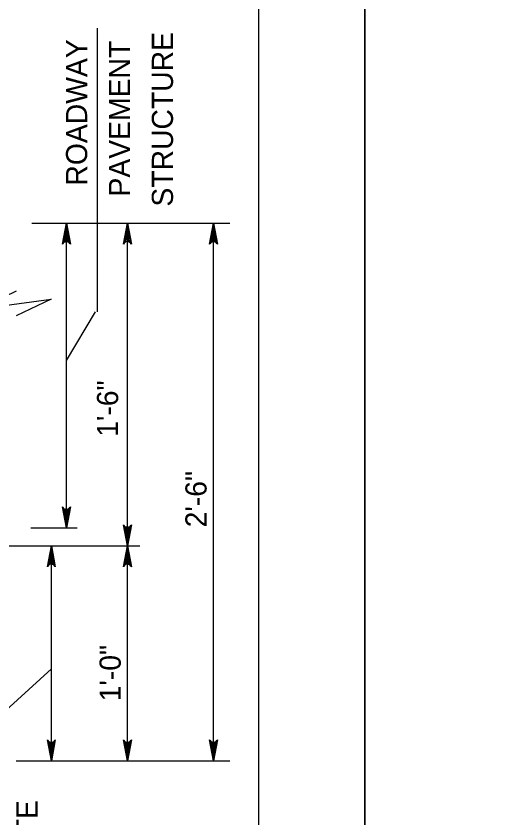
# Model space of a CAD drawing. Extents: x 636530 to 644067, y 294168 to 299122.
# Drawn here: x 641480.4 to 641549.3, y 296363.8 to 296477.5 of the extents above; entities that cross this region are included whole.
import ezdxf

# ---------------------------------------------------------------- set-up
doc = ezdxf.new("R2010")
doc.units = 0
doc.layers.add('1', color=7, linetype='Continuous')
doc.layers.add('PLT-BNDY', color=7, linetype='Continuous')

msp = doc.modelspace()

# ---------------------------------------------------------------- linework, layer by layer
at = {"layer": '1'}
for p, q in [((641514.78, 295965.48), (641514.78, 296529.48)), ((641491.94, 296435.56), (641491.94, 296475.73)), ((641482.67, 296448.12), (641510.66, 296448.12)), ((641487.55, 296404.94), (641487.55, 296448.12)), ((641496.18, 296402.4), (641496.18, 296448.12)), ((641508.37, 296371.92), (641508.37, 296448.12)), ((641487.55, 296428.63), (641491.67, 296435.56)), ((641482.51, 296404.94), (641489.07, 296404.94)), ((641408.44, 296402.4), (641497.95, 296402.4)), ((641485.42, 296371.92), (641485.42, 296402.4)), ((641496.18, 296371.92), (641496.18, 296402.4)), ((641479, 296379.11), (641485.42, 296384.97)), ((641480.42, 296371.92), (641510.66, 296371.92))]:
    msp.add_line(p, q, dxfattribs=at)
for points in [[(641487.55, 296448.12), (641488.11, 296445.14), (641488.03, 296445.25), (641487.95, 296445.37), (641487.85, 296445.43), (641487.75, 296445.49), (641487.65, 296445.5), (641487.55, 296445.52), (641487.45, 296445.5), (641487.35, 296445.49), (641487.25, 296445.43), (641487.15, 296445.37), (641487.07, 296445.25), (641486.99, 296445.14), (641487.55, 296448.12), (641487.07, 296445.25), (641487.15, 296445.37), (641487.55, 296448.12), (641487.25, 296445.43), (641487.35, 296445.49), (641487.55, 296448.12), (641487.45, 296445.5), (641487.55, 296445.52), (641487.55, 296448.12), (641487.65, 296445.5), (641487.75, 296445.49), (641487.55, 296448.12), (641487.85, 296445.43), (641487.95, 296445.37), (641487.55, 296448.12), (641488.03, 296445.25)], [(641496.18, 296448.12), (641496.74, 296445.14), (641496.58, 296445.37), (641496.38, 296445.49), (641496.18, 296445.52), (641495.98, 296445.49), (641495.78, 296445.37), (641495.62, 296445.14), (641496.18, 296448.12), (641495.78, 296445.37), (641495.98, 296445.49), (641496.18, 296448.12), (641496.18, 296445.52), (641496.38, 296445.49), (641496.18, 296448.12), (641496.58, 296445.37)], [(641508.37, 296448.12), (641508.93, 296445.14), (641508.85, 296445.25), (641508.77, 296445.37), (641508.67, 296445.43), (641508.57, 296445.49), (641508.47, 296445.5), (641508.37, 296445.52), (641508.27, 296445.5), (641508.17, 296445.49), (641508.07, 296445.43), (641507.97, 296445.37), (641507.89, 296445.25), (641507.81, 296445.14), (641508.37, 296448.12), (641507.89, 296445.25), (641507.97, 296445.37), (641508.37, 296448.12), (641508.07, 296445.43), (641508.17, 296445.49), (641508.37, 296448.12), (641508.27, 296445.5), (641508.37, 296445.52), (641508.37, 296448.12), (641508.47, 296445.5), (641508.57, 296445.49), (641508.37, 296448.12), (641508.67, 296445.43), (641508.77, 296445.37), (641508.37, 296448.12), (641508.85, 296445.25)], [(641480.42, 296438.49), (641475.23, 296435.96), (641485.38, 296437.34), (641480.42, 296434.97)], [(641487.55, 296404.94), (641486.99, 296407.92), (641487.07, 296407.81), (641487.15, 296407.69), (641487.25, 296407.63), (641487.35, 296407.57), (641487.45, 296407.56), (641487.55, 296407.54), (641487.65, 296407.56), (641487.75, 296407.57), (641487.85, 296407.63), (641487.95, 296407.69), (641488.03, 296407.81), (641488.11, 296407.92), (641487.55, 296404.94), (641488.03, 296407.81), (641487.95, 296407.69), (641487.55, 296404.94), (641487.85, 296407.63), (641487.75, 296407.57), (641487.55, 296404.94), (641487.65, 296407.56), (641487.55, 296407.54), (641487.55, 296404.94), (641487.45, 296407.56), (641487.35, 296407.57), (641487.55, 296404.94), (641487.25, 296407.63), (641487.15, 296407.69), (641487.55, 296404.94), (641487.07, 296407.81)], [(641496.18, 296402.4), (641495.62, 296405.38), (641495.7, 296405.27), (641495.78, 296405.15), (641495.88, 296405.1), (641495.98, 296405.04), (641496.08, 296405.02), (641496.18, 296405), (641496.28, 296405.02), (641496.38, 296405.04), (641496.48, 296405.1), (641496.58, 296405.15), (641496.66, 296405.27), (641496.74, 296405.38), (641496.18, 296402.4), (641496.66, 296405.27), (641496.58, 296405.15), (641496.18, 296402.4), (641496.48, 296405.1), (641496.38, 296405.04), (641496.18, 296402.4), (641496.28, 296405.02), (641496.18, 296405), (641496.18, 296402.4), (641496.08, 296405.02), (641495.98, 296405.04), (641496.18, 296402.4), (641495.88, 296405.1), (641495.78, 296405.15), (641496.18, 296402.4), (641495.7, 296405.27)], [(641485.42, 296402.4), (641485.98, 296399.42), (641485.9, 296399.53), (641485.82, 296399.65), (641485.72, 296399.71), (641485.62, 296399.77), (641485.52, 296399.78), (641485.42, 296399.8), (641485.32, 296399.78), (641485.22, 296399.77), (641485.12, 296399.71), (641485.02, 296399.65), (641484.94, 296399.53), (641484.86, 296399.42), (641485.42, 296402.4), (641484.94, 296399.53), (641485.02, 296399.65), (641485.42, 296402.4), (641485.12, 296399.71), (641485.22, 296399.77), (641485.42, 296402.4), (641485.32, 296399.78), (641485.42, 296399.8), (641485.42, 296402.4), (641485.52, 296399.78), (641485.62, 296399.77), (641485.42, 296402.4), (641485.72, 296399.71), (641485.82, 296399.65), (641485.42, 296402.4), (641485.9, 296399.53)], [(641496.18, 296402.4), (641496.74, 296399.42), (641496.66, 296399.53), (641496.58, 296399.65), (641496.48, 296399.71), (641496.38, 296399.77), (641496.28, 296399.78), (641496.18, 296399.8), (641496.08, 296399.78), (641495.98, 296399.77), (641495.88, 296399.71), (641495.78, 296399.65), (641495.7, 296399.53), (641495.62, 296399.42), (641496.18, 296402.4), (641495.7, 296399.53), (641495.78, 296399.65), (641496.18, 296402.4), (641495.88, 296399.71), (641495.98, 296399.77), (641496.18, 296402.4), (641496.08, 296399.78), (641496.18, 296399.8), (641496.18, 296402.4), (641496.28, 296399.78), (641496.38, 296399.77), (641496.18, 296402.4), (641496.48, 296399.71), (641496.58, 296399.65), (641496.18, 296402.4), (641496.66, 296399.53)], [(641485.42, 296371.92), (641484.86, 296374.9), (641484.94, 296374.79), (641485.02, 296374.67), (641485.12, 296374.62), (641485.22, 296374.56), (641485.32, 296374.54), (641485.42, 296374.52), (641485.52, 296374.54), (641485.62, 296374.56), (641485.72, 296374.62), (641485.82, 296374.67), (641485.9, 296374.79), (641485.98, 296374.9), (641485.42, 296371.92), (641485.9, 296374.79), (641485.82, 296374.67), (641485.42, 296371.92), (641485.72, 296374.62), (641485.62, 296374.56), (641485.42, 296371.92), (641485.52, 296374.54), (641485.42, 296374.52), (641485.42, 296371.92), (641485.32, 296374.54), (641485.22, 296374.56), (641485.42, 296371.92), (641485.12, 296374.62), (641485.02, 296374.67), (641485.42, 296371.92), (641484.94, 296374.79)], [(641496.18, 296371.92), (641495.62, 296374.9), (641495.7, 296374.79), (641495.78, 296374.67), (641495.88, 296374.62), (641495.98, 296374.56), (641496.08, 296374.54), (641496.18, 296374.52), (641496.28, 296374.54), (641496.38, 296374.56), (641496.48, 296374.62), (641496.58, 296374.67), (641496.66, 296374.79), (641496.74, 296374.9), (641496.18, 296371.92), (641496.66, 296374.79), (641496.58, 296374.67), (641496.18, 296371.92), (641496.48, 296374.62), (641496.38, 296374.56), (641496.18, 296371.92), (641496.28, 296374.54), (641496.18, 296374.52), (641496.18, 296371.92), (641496.08, 296374.54), (641495.98, 296374.56), (641496.18, 296371.92), (641495.88, 296374.62), (641495.78, 296374.67), (641496.18, 296371.92), (641495.7, 296374.79)], [(641508.37, 296371.92), (641507.81, 296374.9), (641507.89, 296374.79), (641507.97, 296374.67), (641508.07, 296374.62), (641508.17, 296374.56), (641508.27, 296374.54), (641508.37, 296374.52), (641508.47, 296374.54), (641508.57, 296374.56), (641508.67, 296374.62), (641508.77, 296374.67), (641508.85, 296374.79), (641508.93, 296374.9), (641508.37, 296371.92), (641508.85, 296374.79), (641508.77, 296374.67), (641508.37, 296371.92), (641508.67, 296374.62), (641508.57, 296374.56), (641508.37, 296371.92), (641508.47, 296374.54), (641508.37, 296374.52), (641508.37, 296371.92), (641508.27, 296374.54), (641508.17, 296374.56), (641508.37, 296371.92), (641508.07, 296374.62), (641507.97, 296374.67), (641508.37, 296371.92), (641507.89, 296374.79)]]:
    msp.add_lwpolyline(points, dxfattribs=at)
at = {"layer": 'PLT-BNDY'}
for points in [[(640688.78, 296544.48), (641529.78, 296544.48), (641529.78, 295950.48), (640688.78, 295950.48)], [(641529.78, 296544.48), (642370.78, 296544.48), (642370.78, 295950.48), (641529.78, 295950.48)]]:
    msp.add_lwpolyline(points, close=True, dxfattribs=at)

# ---------------------------------------------------------------- texts
at = {"layer": '1'}
for s, p in [('STRUCTURE', (641502.64, 296450.46)), ('ROADWAY', (641490.49, 296453.44)), ('PAVEMENT', (641496.56, 296451.89)), ('1\'-6"', (641494.87, 296417.84)), ('2\'-6"', (641507.39, 296405.01)), ('1\'-0"', (641495.24, 296380.36)), ('CEMENT CONCRETE', (641483.47, 296325.78))]:
    msp.add_text(s, height=3, rotation=90, dxfattribs=at).set_placement(p)

doc.saveas('drawing.dxf')
